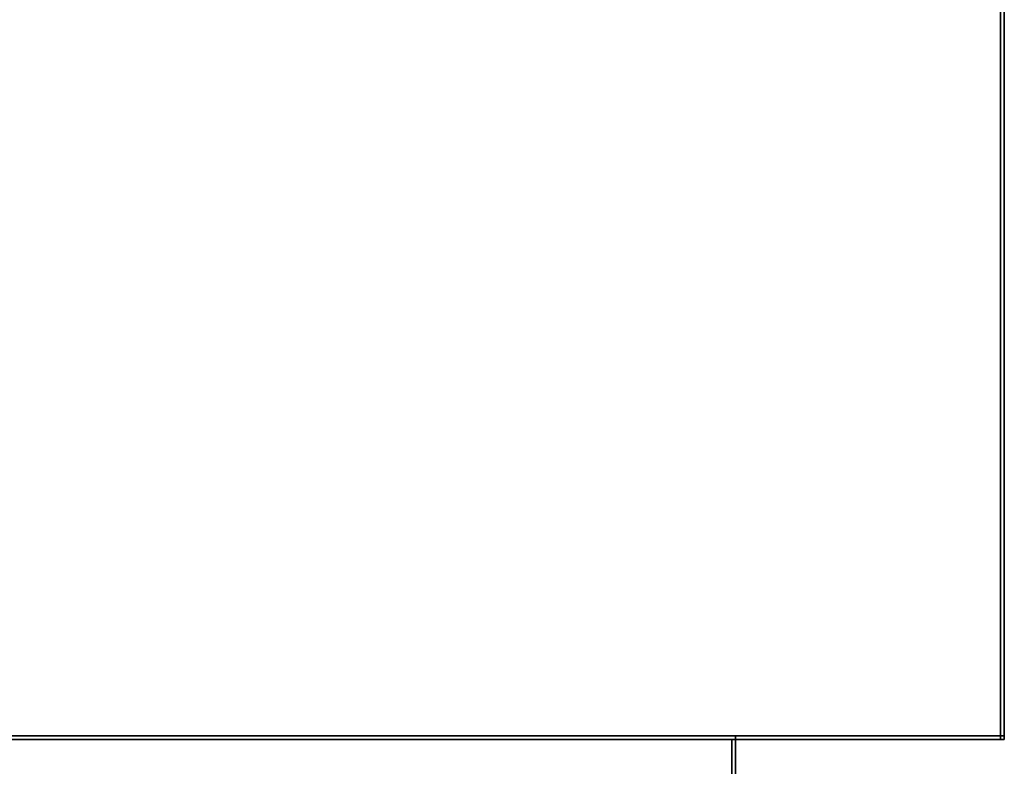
# Model space of a CAD drawing. Extents: x -4.6 to 26, y -2.8 to 21.5.
# Tile 586 of 656: x 23.3 to 26, y -0.1 to 2. Entities that reach past the tile are written whole.
import ezdxf

# ---------------------------------------------------------------- set-up
doc = ezdxf.new("R2010")
doc.units = 0

# ---------------------------------------------------------------- blocks, each defined once
blk = doc.blocks.new('Box-9b468476-697f-4ce4-a39a-dfcd0216e678')
at = {"color": 253, "linetype": 'Continuous', "true_color": 0xa0a0a0, "transparency": 33554687}
mesh = blk.add_polyface(dxfattribs=at)
corners = [(15.13, 0, 43.99), (26, 0, 43.99), (26, 21.5, 43.99), (15.13, 21.5, 43.99), (15.13, 0, 44), (26, 0, 44), (26, 21.5, 44), (15.13, 21.5, 44)]
mesh.append_faces([[corners[k] for k in face] for face in [(0, 1, 2, 3), (4, 5, 6, 7), (0, 1, 5, 4), (1, 2, 6, 5), (2, 3, 7, 6), (3, 0, 4, 7)]], dxfattribs={"color": 253})
blk = doc.blocks.new('Box-e58e47ad-c298-4d46-883b-ede03a7832c2')
at = {"color": 253, "linetype": 'Continuous', "true_color": 0xa0a0a0, "transparency": 33554687}
mesh = blk.add_polyface(dxfattribs=at)
corners = [(0, 0), (26, 0), (26, 21.5), (0, 21.5), (0, 0, 0.01), (26, 0, 0.01), (26, 21.5, 0.01), (0, 21.5, 0.01)]
mesh.append_faces([[corners[k] for k in face] for face in [(0, 1, 2, 3), (4, 5, 6, 7), (0, 1, 5, 4), (1, 2, 6, 5), (2, 3, 7, 6), (3, 0, 4, 7)]], dxfattribs={"color": 253})
blk = doc.blocks.new('Box-8335014a-7f37-46f0-9d47-6f13152c1023')
at = {"color": 253, "linetype": 'Continuous', "true_color": 0xa0a0a0, "transparency": 33554687}
mesh = blk.add_polyface(dxfattribs=at)
corners = [(0, 0), (0.01, 0), (0.01, 21.5), (0, 21.5), (0, 0, 44), (0.01, 0, 44), (0.01, 21.5, 44), (0, 21.5, 44)]
mesh.append_faces([[corners[k] for k in face] for face in [(0, 1, 2, 3), (4, 5, 6, 7), (0, 1, 5, 4), (1, 2, 6, 5), (2, 3, 7, 6), (3, 0, 4, 7)]], dxfattribs={"color": 253})
blk = doc.blocks.new('Box-cc502daa-c549-4ad9-97db-3651ef8b19c1')
at = {"color": 253, "linetype": 'Continuous', "true_color": 0xa0a0a0, "transparency": 33554687}
mesh = blk.add_polyface(dxfattribs=at)
corners = [(0.73, 0), (25.27, 0), (25.27, 0.01), (0.73, 0.01), (0.73, 0, 20.625), (25.27, 0, 20.625), (25.27, 0.01, 20.625), (0.73, 0.01, 20.625)]
mesh.append_faces([[corners[k] for k in face] for face in [(0, 1, 2, 3), (4, 5, 6, 7), (0, 1, 5, 4), (1, 2, 6, 5), (2, 3, 7, 6), (3, 0, 4, 7)]], dxfattribs={"color": 253})
blk = doc.blocks.new('Box-0bc1f8bd-e58e-4f6d-9422-49f48374422e')
at = {"color": 253, "linetype": 'Continuous', "true_color": 0xa0a0a0, "transparency": 33554687}
mesh = blk.add_polyface(dxfattribs=at)
corners = [(0.73, 0, 43.375), (25.27, 0, 43.375), (25.27, 0.01, 43.375), (0.73, 0.01, 43.375), (0.73, 0, 44), (25.27, 0, 44), (25.27, 0.01, 44), (0.73, 0.01, 44)]
mesh.append_faces([[corners[k] for k in face] for face in [(0, 1, 2, 3), (4, 5, 6, 7), (0, 1, 5, 4), (1, 2, 6, 5), (2, 3, 7, 6), (3, 0, 4, 7)]], dxfattribs={"color": 253})
blk = doc.blocks.new('Box-98f4f681-38d3-4077-98ca-041652cebbfc')
at = {"color": 253, "linetype": 'Continuous', "true_color": 0xa0a0a0, "transparency": 33554687}
mesh = blk.add_polyface(dxfattribs=at)
corners = [(25.27, 0), (26, 0), (26, 0.01), (25.27, 0.01), (25.27, 0, 44), (26, 0, 44), (26, 0.01, 44), (25.27, 0.01, 44)]
mesh.append_faces([[corners[k] for k in face] for face in [(0, 1, 2, 3), (4, 5, 6, 7), (0, 1, 5, 4), (1, 2, 6, 5), (2, 3, 7, 6), (3, 0, 4, 7)]], dxfattribs={"color": 253})
blk = doc.blocks.new('ForwardOpening-39bd9c4b-12d0-42e2-b38a-426d87cf0291')
at = {"linetype": 'Continuous', "transparency": 33554687}
for name in ['Box-cc502daa-c549-4ad9-97db-3651ef8b19c1', 'Box-0bc1f8bd-e58e-4f6d-9422-49f48374422e', 'Box-98f4f681-38d3-4077-98ca-041652cebbfc']:
    blk.add_blockref(name, (0, 0), dxfattribs=at)
blk = doc.blocks.new('UpwardOpening-798a01bc-2a6d-483b-9430-f7e7b4352a84')
at = {"linetype": 'Continuous', "transparency": 33554687}
blk.add_blockref('Box-9b468476-697f-4ce4-a39a-dfcd0216e678', (0, 0), dxfattribs=at)
blk = doc.blocks.new('7c07e1dc-0ebc-4c2a-ad50-10ee57f3c0a2')
at = {"linetype": 'Continuous', "transparency": 33554687}
for name, p in [('Box-e58e47ad-c298-4d46-883b-ede03a7832c2', (0, 0)), ('UpwardOpening-798a01bc-2a6d-483b-9430-f7e7b4352a84', (0, 0)), ('Box-9b468476-697f-4ce4-a39a-dfcd0216e678', (0, 0)), ('Box-8335014a-7f37-46f0-9d47-6f13152c1023', (25.99, 0)), ('ForwardOpening-39bd9c4b-12d0-42e2-b38a-426d87cf0291', (0, 0))]:
    blk.add_blockref(name, p, dxfattribs=at)
blk = doc.blocks.new('Box-bc670185-b236-4399-812d-5bea65e6359b')
at = {"color": 253, "linetype": 'Continuous', "true_color": 0xa0a0a0, "transparency": 33554687}
mesh = blk.add_polyface(dxfattribs=at)
corners = [(0, 0), (24.54, 0), (24.54, 2), (0, 2), (0, 0, 0.01), (24.54, 0, 0.01), (24.54, 2, 0.01), (0, 2, 0.01)]
mesh.append_faces([[corners[k] for k in face] for face in [(0, 1, 2, 3), (4, 5, 6, 7), (0, 1, 5, 4), (1, 2, 6, 5), (2, 3, 7, 6), (3, 0, 4, 7)]], dxfattribs={"color": 253})
blk = doc.blocks.new('Box-8a9f840d-6ee0-44f7-bc7d-b194b9157838')
at = {"color": 253, "linetype": 'Continuous', "true_color": 0xa0a0a0, "transparency": 33554687}
mesh = blk.add_polyface(dxfattribs=at)
corners = [(0, 0), (24.54, 0), (24.54, 2), (0, 2), (0, 0, 0.01), (24.54, 0, 0.01), (24.54, 2, 0.01), (0, 2, 0.01)]
mesh.append_faces([[corners[k] for k in face] for face in [(0, 1, 2, 3), (4, 5, 6, 7), (0, 1, 5, 4), (1, 2, 6, 5), (2, 3, 7, 6), (3, 0, 4, 7)]], dxfattribs={"color": 253})
blk = doc.blocks.new('Box-61d88a1c-6d71-44d9-b716-d09ebcf638ba')
at = {"color": 253, "linetype": 'Continuous', "true_color": 0xa0a0a0, "transparency": 33554687}
mesh = blk.add_polyface(dxfattribs=at)
corners = [(0, 0), (0.01, 0), (0.01, 2), (0, 2), (0, 0, 22.75), (0.01, 0, 22.75), (0.01, 2, 22.75), (0, 2, 22.75)]
mesh.append_faces([[corners[k] for k in face] for face in [(0, 1, 2, 3), (4, 5, 6, 7), (0, 1, 5, 4), (1, 2, 6, 5), (2, 3, 7, 6), (3, 0, 4, 7)]], dxfattribs={"color": 253})
blk = doc.blocks.new('3ba0c8e3-9f3c-4ffe-8d84-a88894dd07dc')
at = {"linetype": 'Continuous', "transparency": 33554687}
for name, p in [('Box-bc670185-b236-4399-812d-5bea65e6359b', (0, 0)), ('Box-8a9f840d-6ee0-44f7-bc7d-b194b9157838', (0, 0, 22.74)), ('Box-61d88a1c-6d71-44d9-b716-d09ebcf638ba', (24.53, 0))]:
    blk.add_blockref(name, p, dxfattribs=at)
blk = doc.blocks.new('68806d1e-087d-405c-8c5d-b90c1a1cc6a4')
at = {"linetype": 'Continuous', "transparency": 33554687}
for name, p in [('7c07e1dc-0ebc-4c2a-ad50-10ee57f3c0a2', (0, 0)), ('3ba0c8e3-9f3c-4ffe-8d84-a88894dd07dc', (0.73, -2, 20.625))]:
    blk.add_blockref(name, p, dxfattribs=at)

msp = doc.modelspace()

# ---------------------------------------------------------------- block references
at = {"transparency": 33554687}
msp.add_blockref('68806d1e-087d-405c-8c5d-b90c1a1cc6a4', (0, 0), dxfattribs=at)

doc.saveas('drawing.dxf')
